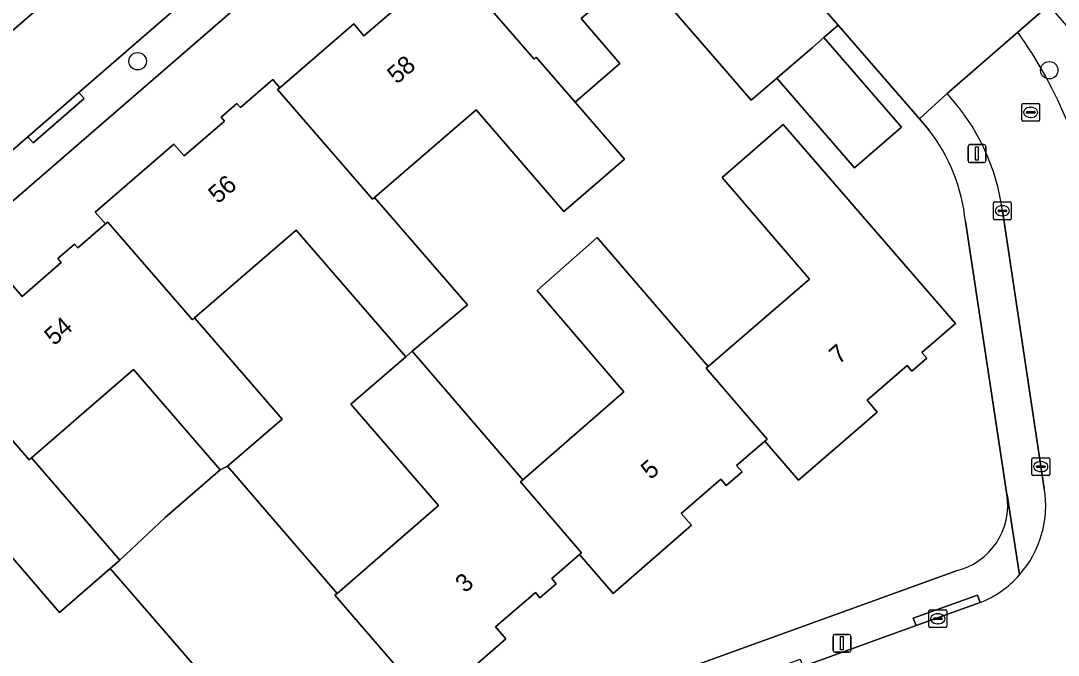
# Model space of a CAD drawing. Extents: x 157320 to 158835, y 386650 to 388491.
# Drawn here: x 157806.7 to 157864.7, y 388066.3 to 388101.8 of the extents above; entities that cross this region are included whole.
import ezdxf

# ---------------------------------------------------------------- set-up
doc = ezdxf.new("R2010")
doc.units = 0
for name, color, linetype in [('IMGEO_Boom', 7, 'Continuous'), ('IMGEO_Erf', 7, 'Continuous'), ('IMGEO_Fietspad_open', 7, 'Continuous'), ('IMGEO_Kolk', 7, 'Continuous'), ('IMGEO_Lichtmast', 7, 'Continuous'), ('IMGEO_Pand', 7, 'Continuous'), ('IMGEO_Pand_nummerreeks', 7, 'Continuous'), ('IMGEO_Parkeervlak_open', 7, 'Continuous'), ('IMGEO_Rijbaan_lokaal_open', 7, 'Continuous'), ('IMGEO_Rioolput', 7, 'Continuous'), ('IMGEO_Voetpad_open', 7, 'Continuous')]:
    doc.layers.add(name, color=color, linetype=linetype)

msp = doc.modelspace()

# ---------------------------------------------------------------- linework, layer by layer
at = {"layer": 'IMGEO_Boom'}
for centre in [(157813.271, 388099.529), (157864.232, 388099.026)]:
    msp.add_circle(centre, 0.489, dxfattribs=at)
at = {"layer": 'IMGEO_Erf'}
for points in [[(157834.666, 388116.298), (157770.983, 388061.175), (157784.341, 388045.819)], [(157806.23, 388087.05), (157806.807, 388086.385), (157808.996, 388088.283), (157808.81, 388088.497), (157809.742, 388089.305), (157809.927, 388089.091), (157811.477, 388090.435), (157810.9, 388091.1), (157815.3, 388094.9), (157815.875, 388094.235), (157818.126, 388096.181), (157817.933, 388096.405), (157818.82, 388097.172), (157819.013, 388096.948), (157820.82, 388098.51), (157821.21, 388098.05), (157825.35, 388101.62), (157825.922, 388100.955), (157830.592, 388104.975)], [(157857.499, 388095.699), (157856.976, 388096.302), (157852.425, 388101.543), (157851.624, 388100.85), (157855.964, 388095.837), (157853.348, 388093.573), (157849.008, 388098.585), (157847.577, 388097.346), (157846.163, 388098.979), (157841.237, 388104.669), (157838.056, 388101.916), (157840.223, 388099.412), (157837.722, 388097.246), (157840.48, 388094.06), (157837.09, 388091.13), (157832.185, 388096.812), (157826.511, 388091.913), (157831.714, 388085.912), (157828.612, 388083.32), (157834.806, 388076.131), (157840.457, 388081.06), (157835.597, 388086.713), (157838.96, 388089.67)], [(157838.96, 388089.67), (157845.155, 388082.47), (157850.827, 388087.35), (157845.94, 388093.03), (157849.35, 388095.99), (157859, 388084.87), (157857.115, 388083.241), (157857.386, 388082.927), (157856.555, 388082.208), (157856.283, 388082.522), (157854.044, 388080.586), (157854.62, 388079.92), (157850.22, 388076.12), (157848.335, 388078.301), (157846.753, 388076.934), (157847.061, 388076.577), (157846.176, 388075.813), (157845.868, 388076.17), (157843.654, 388074.257), (157844.23, 388073.59), (157839.85, 388069.77), (157837.967, 388071.955), (157836.416, 388070.618), (157836.674, 388070.318), (157835.762, 388069.532), (157835.503, 388069.832), (157833.278, 388067.915), (157833.86, 388067.24), (157829.47, 388063.43)], [(157861.863, 388075.314), (157859.544, 388090.579)], [(157809.917, 388061.18), (157810.572, 388060.425), (157813.8, 388063.22), (157816.553, 388065.604), (157811.734, 388071.168), (157808.9, 388068.72), (157803.995, 388074.403), (157798.32, 388069.504), (157804.21, 388062.68), (157803.809, 388062.333), (157806.44, 388059.144), (157803.055, 388057.551), (157801.067, 388059.96), (157800.805, 388059.733), (157795.879, 388065.423)], [(157811.369, 388053.802), (157858.99, 388071.036)]]:
    msp.add_lwpolyline(points, dxfattribs=at)
for points in [[(157824.419, 388069.784), (157830.083, 388074.7), (157825.19, 388080.361), (157828.254, 388083.004), (157822.139, 388090.092), (157816.455, 388085.184), (157821.356, 388079.532), (157818.298, 388076.89)], [(157813.039, 388082.293), (157807.333, 388077.353), (157812.28, 388071.64), (157814.81, 388074.03), (157817.887, 388076.694)]]:
    msp.add_lwpolyline(points, close=True, dxfattribs=at)
for centre, radius, start, end in [((157849.59, 388089.572), 10.005, 5.77874, 37.76618), ((157858.155, 388074.701), 3.758, 282.83751, 9.3938)]:
    msp.add_arc(centre, radius, start, end, dxfattribs=at)
at = {"layer": 'IMGEO_Fietspad_open'}
msp.add_arc((157862.372, 388072.474), 7.368, 285.70476, 328.20667, dxfattribs=at)
at = {"layer": 'IMGEO_Kolk'}
for p, q in [((157861.109, 388090.744), (157861.109, 388091.596)), ((157861.184, 388091.67), (157862.036, 388091.67)), ((157861.597, 388091.45), (157861.622, 388091.45)), ((157862.11, 388091.596), (157862.11, 388090.744)), ((157861.368, 388091.164), (157861.368, 388091.176)), ((157861.806, 388091.127), (157861.408, 388091.127)), ((157861.411, 388091.213), (157861.809, 388091.213)), ((157861.62, 388090.89), (157861.595, 388090.89)), ((157861.852, 388091.176), (157861.852, 388091.164)), ((157862.036, 388090.67), (157861.184, 388090.67)), ((157863.26, 388076.443), (157863.26, 388077.295)), ((157863.335, 388077.369), (157864.187, 388077.369)), ((157863.562, 388076.912), (157863.96, 388076.912)), ((157863.748, 388077.149), (157863.773, 388077.149)), ((157864.261, 388077.295), (157864.261, 388076.443)), ((157864.187, 388076.369), (157863.335, 388076.369)), ((157863.519, 388076.863), (157863.519, 388076.875)), ((157863.957, 388076.826), (157863.559, 388076.826)), ((157863.771, 388076.589), (157863.746, 388076.589)), ((157864.003, 388076.875), (157864.003, 388076.863)), ((157857.502, 388067.944), (157857.502, 388068.796)), ((157857.577, 388068.87), (157858.429, 388068.87)), ((157858.503, 388068.796), (157858.503, 388067.944)), ((157857.761, 388068.364), (157857.761, 388068.376)), ((157858.199, 388068.327), (157857.801, 388068.327)), ((157857.804, 388068.413), (157858.202, 388068.413)), ((157857.99, 388068.65), (157858.015, 388068.65)), ((157858.245, 388068.376), (157858.245, 388068.364)), ((157858.429, 388067.87), (157857.577, 388067.87)), ((157858.013, 388068.09), (157857.988, 388068.09))]:
    msp.add_line(p, q, dxfattribs=at)
for points in [[(157861.109, 388090.744), (157861.109, 388091.596)], [(157861.184, 388091.67), (157862.036, 388091.67)], [(157862.11, 388091.596), (157862.11, 388090.744)], [(157862.036, 388090.67), (157861.184, 388090.67)], [(157863.26, 388076.443), (157863.26, 388077.295)], [(157863.335, 388077.369), (157864.187, 388077.369)], [(157864.261, 388077.295), (157864.261, 388076.443)], [(157864.187, 388076.369), (157863.335, 388076.369)], [(157857.502, 388067.944), (157857.502, 388068.796)], [(157857.577, 388068.87), (157858.429, 388068.87)], [(157858.503, 388068.796), (157858.503, 388067.944)], [(157858.429, 388067.87), (157857.577, 388067.87)]]:
    msp.add_lwpolyline(points, dxfattribs=at)
for centre, radius, start, end in [((157861.186, 388091.594), 0.0765, 91.55205, 178.44795), ((157861.186, 388091.594), 0.0765, 91.55205, 178.44795), ((157862.034, 388091.594), 0.0765, 1.55205, 88.44795), ((157862.034, 388091.594), 0.0765, 1.55205, 88.44795), ((157861.408, 388091.173), 0.0403, 85.87752, 175.75265), ((157861.405, 388091.163), 0.0366, 178.93798, 274.71019), ((157861.809, 388091.17), 0.043, 264.86636, 352.45326), ((157861.813, 388091.175), 0.0386, 1.73085, 96.63898), ((157861.186, 388090.746), 0.0765, 181.55205, 268.44795), ((157861.186, 388090.746), 0.0765, 181.55205, 268.44795), ((157862.034, 388090.746), 0.0765, 271.55205, 358.44795), ((157862.034, 388090.746), 0.0765, 271.55205, 358.44795), ((157863.337, 388077.293), 0.0765, 91.55205, 178.44795), ((157863.337, 388077.293), 0.0765, 91.55205, 178.44795), ((157863.559, 388076.872), 0.0403, 85.87752, 175.75265), ((157863.964, 388076.874), 0.0386, 1.73085, 96.63898), ((157864.185, 388077.293), 0.0765, 1.55205, 88.44795), ((157864.185, 388077.293), 0.0765, 1.55205, 88.44795), ((157863.337, 388076.445), 0.0765, 181.55205, 268.44795), ((157863.337, 388076.445), 0.0765, 181.55205, 268.44795), ((157863.556, 388076.862), 0.0366, 178.93798, 274.71019), ((157863.96, 388076.869), 0.043, 264.86636, 352.45326), ((157864.185, 388076.445), 0.0765, 271.55205, 358.44795), ((157864.185, 388076.445), 0.0765, 271.55205, 358.44795), ((157857.579, 388068.794), 0.0765, 91.55205, 178.44795), ((157857.579, 388068.794), 0.0765, 91.55205, 178.44795), ((157858.427, 388068.794), 0.0765, 1.55205, 88.44795), ((157858.427, 388068.794), 0.0765, 1.55205, 88.44795), ((157857.801, 388068.373), 0.0403, 85.87752, 175.75265), ((157857.798, 388068.363), 0.0366, 178.93798, 274.71019), ((157858.202, 388068.37), 0.043, 264.86636, 352.45326), ((157858.206, 388068.375), 0.0386, 1.73085, 96.63898), ((157857.579, 388067.946), 0.0765, 181.55205, 268.44795), ((157857.579, 388067.946), 0.0765, 181.55205, 268.44795), ((157858.427, 388067.946), 0.0765, 271.55205, 358.44795), ((157858.427, 388067.946), 0.0765, 271.55205, 358.44795)]:
    msp.add_arc(centre, radius, start, end, dxfattribs=at)
for centre, major_axis, ratio, start_param, end_param in [((157861.596, 388091.17), (-0.387, 0.002), 0.722429, 4.712389, 7.853982), ((157861.621, 388091.17), (-0.39, 0.002), 0.717154, 1.570796, 4.712389), ((157863.747, 388076.869), (-0.387, 0.002), 0.722429, 4.712389, 7.853982), ((157863.772, 388076.869), (-0.39, 0.002), 0.717154, 1.570796, 4.712389), ((157857.989, 388068.37), (-0.387, 0.002), 0.722429, 4.712389, 7.853982), ((157858.014, 388068.37), (-0.39, 0.002), 0.717154, 1.570796, 4.712389)]:
    msp.add_ellipse(centre, major_axis=major_axis, ratio=ratio, start_param=start_param, end_param=end_param, dxfattribs=at)
at = {"layer": 'IMGEO_Lichtmast'}
for p, q in [((157859.691, 388093.967), (157859.691, 388094.767)), ((157859.691, 388094.767), (157859.691, 388093.967)), ((157859.791, 388094.867), (157860.581, 388094.867)), ((157860.581, 388094.867), (157859.791, 388094.867)), ((157860.681, 388094.767), (157860.681, 388093.967)), ((157860.681, 388093.967), (157860.681, 388094.767)), ((157860.581, 388093.867), (157859.791, 388093.867)), ((157859.791, 388093.867), (157860.581, 388093.867)), ((157852.144, 388066.596), (157852.144, 388067.396)), ((157852.144, 388067.396), (157852.144, 388066.596)), ((157852.244, 388067.496), (157853.034, 388067.496)), ((157853.034, 388067.496), (157852.244, 388067.496)), ((157853.134, 388067.396), (157853.134, 388066.596)), ((157853.134, 388066.596), (157853.134, 388067.396)), ((157853.034, 388066.496), (157852.244, 388066.496)), ((157852.244, 388066.496), (157853.034, 388066.496))]:
    msp.add_line(p, q, dxfattribs=at)
for points in [[(157860.111, 388094.742), (157860.261, 388094.742), (157860.261, 388093.992), (157860.111, 388093.992), (157860.111, 388094.742)], [(157852.564, 388067.371), (157852.714, 388067.371), (157852.714, 388066.621), (157852.564, 388066.621), (157852.564, 388067.371)]]:
    msp.add_lwpolyline(points, dxfattribs=at)
for centre, start, end in [((157859.791, 388094.767), 90, 180), ((157859.791, 388094.767), 90, 180), ((157860.581, 388094.767), 0, 90), ((157860.581, 388094.767), 360, 90), ((157859.791, 388093.967), 180, 270), ((157859.791, 388093.967), 180, 270), ((157860.581, 388093.967), 270, 0), ((157860.581, 388093.967), 270, 0), ((157852.244, 388067.396), 90, 180), ((157852.244, 388067.396), 90, 180), ((157853.034, 388067.396), 0, 90), ((157853.034, 388067.396), 360, 90), ((157852.244, 388066.596), 180, 270), ((157852.244, 388066.596), 180, 270), ((157853.034, 388066.596), 270, 0), ((157853.034, 388066.596), 270, 0)]:
    msp.add_arc(centre, 0.1, start, end, dxfattribs=at)
at = {"layer": 'IMGEO_Pand'}
for points in [[(157852.425, 388101.543), (157850.423, 388103.855), (157848.972, 388102.601), (157839.94, 388113.06), (157834.983, 388108.803), (157834.41, 388109.47), (157830.02, 388105.64), (157830.592, 388104.975), (157830.715, 388105.081), (157835.436, 388099.648), (157835.554, 388099.75), (157837.722, 388097.246), (157840.223, 388099.412), (157838.056, 388101.916), (157841.237, 388104.669), (157846.163, 388098.979), (157847.577, 388097.346), (157849.008, 388098.585), (157850.974, 388100.287), (157851.624, 388100.85)], [(157835.554, 388099.75), (157835.436, 388099.648), (157830.715, 388105.081), (157830.592, 388104.975), (157825.922, 388100.955), (157825.35, 388101.62), (157821.21, 388098.05), (157821.093, 388097.949), (157826.405, 388091.821), (157826.511, 388091.913), (157832.185, 388096.812), (157837.09, 388091.13), (157840.48, 388094.06), (157837.722, 388097.246)], [(157850.974, 388100.287), (157849.008, 388098.585), (157853.348, 388093.573), (157855.964, 388095.837), (157851.624, 388100.85)], [(157826.511, 388091.913), (157826.405, 388091.821), (157821.093, 388097.949), (157821.21, 388098.05), (157820.82, 388098.51), (157819.013, 388096.948), (157818.82, 388097.172), (157817.933, 388096.405), (157818.126, 388096.181), (157815.875, 388094.235), (157815.3, 388094.9), (157810.9, 388091.1), (157811.477, 388090.435), (157811.598, 388090.54), (157816.334, 388085.079), (157816.455, 388085.184), (157822.139, 388090.092), (157828.254, 388083.004), (157828.612, 388083.32), (157831.714, 388085.912)], [(157849.35, 388095.99), (157845.94, 388093.03), (157850.827, 388087.35), (157845.155, 388082.47), (157845.044, 388082.374), (157848.46, 388078.409), (157848.335, 388078.301), (157850.22, 388076.12), (157854.62, 388079.92), (157854.044, 388080.586), (157856.283, 388082.522), (157856.555, 388082.208), (157857.386, 388082.927), (157857.115, 388083.241), (157859, 388084.87)], [(157816.455, 388085.184), (157816.334, 388085.079), (157811.598, 388090.54), (157811.477, 388090.435), (157809.927, 388089.091), (157809.742, 388089.305), (157808.81, 388088.497), (157808.996, 388088.283), (157806.807, 388086.385), (157806.23, 388087.05), (157801.82, 388083.24), (157802.397, 388082.575), (157802.515, 388082.677), (157807.211, 388077.247), (157807.333, 388077.353), (157813.039, 388082.293), (157817.887, 388076.694), (157818.298, 388076.89), (157821.356, 388079.532)], [(157845.044, 388082.374), (157845.155, 388082.47), (157838.96, 388089.67), (157835.597, 388086.713), (157840.457, 388081.06), (157834.806, 388076.131), (157834.679, 388076.02), (157838.09, 388072.061), (157837.967, 388071.955), (157839.85, 388069.77), (157844.23, 388073.59), (157843.654, 388074.257), (157845.868, 388076.17), (157846.176, 388075.813), (157847.061, 388076.577), (157846.753, 388076.934), (157848.335, 388078.301), (157848.46, 388078.409)], [(157834.679, 388076.02), (157834.806, 388076.131), (157828.612, 388083.32), (157828.254, 388083.004), (157825.19, 388080.361), (157830.083, 388074.7), (157824.419, 388069.784), (157824.299, 388069.68), (157827.719, 388065.711), (157827.596, 388065.605), (157829.47, 388063.43), (157833.86, 388067.24), (157833.278, 388067.915), (157835.503, 388069.832), (157835.762, 388069.532), (157836.674, 388070.318), (157836.416, 388070.618), (157837.967, 388071.955), (157838.09, 388072.061)], [(157807.333, 388077.353), (157807.211, 388077.247), (157802.515, 388082.677), (157802.397, 388082.575), (157800.811, 388081.199), (157800.668, 388081.363), (157799.79, 388080.602), (157799.932, 388080.438), (157797.727, 388078.525), (157797.15, 388079.19), (157792.75, 388075.38), (157794.309, 388073.576), (157794.434, 388073.684), (157798.175, 388069.379), (157798.32, 388069.504), (157803.995, 388074.403), (157808.9, 388068.72), (157811.734, 388071.168), (157812.28, 388071.64)]]:
    msp.add_lwpolyline(points, close=True, dxfattribs=at)
msp.add_lwpolyline([(157825.165, 388063.51), (157825.385, 388063.255), (157826.22, 388063.975), (157826, 388064.23), (157827.596, 388065.605), (157827.719, 388065.711), (157824.299, 388069.68), (157824.419, 388069.784), (157818.298, 388076.89), (157817.887, 388076.694), (157814.81, 388074.03), (157812.28, 388071.64), (157811.734, 388071.168), (157816.553, 388065.604), (157813.8, 388063.22), (157810.572, 388060.425), (157809.917, 388061.18)], dxfattribs=at)
at = {"layer": 'IMGEO_Parkeervlak_open'}
msp.add_lwpolyline([(157779.739, 388078.292), (157829.254, 388121.146)], dxfattribs=at)
at = {"layer": 'IMGEO_Rijbaan_lokaal_open'}
for points in [[(157773.466, 388066.159), (157774.236, 388066.819), (157779.877, 388071.708), (157782.729, 388074.17), (157788.963, 388079.579), (157791.831, 388082.051), (157797.878, 388087.29), (157800.719, 388089.761), (157807.127, 388095.298), (157809.987, 388097.78), (157816.12, 388103.109), (157818.993, 388105.592), (157825.059, 388110.83), (157829.058, 388114.301), (157832.679, 388117.404), (157829.379, 388121.254), (157829.254, 388121.146), (157779.739, 388078.292), (157774.657, 388073.639), (157772.651, 388071.802)], [(157862.47, 388101.162), (157858.519, 388097.721)], [(157861.612, 388091.166), (157863.951, 388075.647)], [(157860.371, 388069.272), (157856.8, 388067.984), (157850.463, 388065.692), (157844.764, 388063.624), (157836.799, 388060.75), (157833.226, 388059.466), (157824.127, 388056.162), (157820.568, 388054.882), (157811.783, 388051.723), (157798.203, 388046.846), (157788.356, 388043.287)]]:
    msp.add_lwpolyline(points, dxfattribs=at)
for centre, radius, start, end in [((157841.81, 388086.456), 25.36, 8.84758, 35.44468), ((157849.779, 388089.59), 11.937, 7.587, 42.93389), ((157858.204, 388074.682), 5.828, 318.53637, 9.53519), ((157858.202, 388074.684), 5.831, 291.83813, 318.52954), ((157862.372, 388072.474), 7.368, 285.70476, 328.20667)]:
    msp.add_arc(centre, radius, start, end, dxfattribs=at)
at = {"layer": 'IMGEO_Rioolput'}
for p, q in [((157862.695, 388096.247), (157862.695, 388097.099)), ((157862.77, 388097.173), (157863.622, 388097.173)), ((157862.954, 388096.667), (157862.954, 388096.679)), ((157863.392, 388096.63), (157862.994, 388096.63)), ((157862.997, 388096.716), (157863.395, 388096.716)), ((157863.183, 388096.953), (157863.208, 388096.953)), ((157863.438, 388096.679), (157863.438, 388096.667)), ((157863.696, 388097.099), (157863.696, 388096.247)), ((157863.622, 388096.173), (157862.77, 388096.173)), ((157863.206, 388096.393), (157863.181, 388096.393))]:
    msp.add_line(p, q, dxfattribs=at)
for points in [[(157862.695, 388096.247), (157862.695, 388097.099)], [(157862.77, 388097.173), (157863.622, 388097.173)], [(157863.696, 388097.099), (157863.696, 388096.247)], [(157863.622, 388096.173), (157862.77, 388096.173)]]:
    msp.add_lwpolyline(points, dxfattribs=at)
for centre, radius, start, end in [((157862.772, 388097.097), 0.0765, 91.55205, 178.44795), ((157862.772, 388097.097), 0.0765, 91.55205, 178.44795), ((157862.994, 388096.676), 0.0403, 85.87752, 175.75265), ((157862.991, 388096.666), 0.0366, 178.93798, 274.71019), ((157863.395, 388096.673), 0.043, 264.86636, 352.45326), ((157863.399, 388096.678), 0.0386, 1.73085, 96.63898), ((157863.62, 388097.097), 0.0765, 1.55205, 88.44795), ((157863.62, 388097.097), 0.0765, 1.55205, 88.44795), ((157862.772, 388096.249), 0.0765, 181.55205, 268.44795), ((157862.772, 388096.249), 0.0765, 181.55205, 268.44795), ((157863.62, 388096.249), 0.0765, 271.55205, 358.44795), ((157863.62, 388096.249), 0.0765, 271.55205, 358.44795)]:
    msp.add_arc(centre, radius, start, end, dxfattribs=at)
for centre, major_axis, ratio, start_param, end_param in [((157863.182, 388096.673), (-0.387, 0.002), 0.722429, 4.712389, 7.853982), ((157863.207, 388096.673), (-0.39, 0.002), 0.717154, 1.570796, 4.712389)]:
    msp.add_ellipse(centre, major_axis=major_axis, ratio=ratio, start_param=start_param, end_param=end_param, dxfattribs=at)
at = {"layer": 'IMGEO_Voetpad_open'}
for points in [[(157840.021, 388115.845), (157850.423, 388103.855), (157852.425, 388101.543), (157856.976, 388096.302), (157858.519, 388097.721), (157862.47, 388101.162), (157864.207, 388102.672), (157904.797, 388137.795)], [(157833.56, 388118.159), (157832.679, 388117.404), (157829.058, 388114.301), (157829.363, 388113.956), (157825.349, 388110.486), (157825.059, 388110.83), (157818.993, 388105.592), (157819.276, 388105.247), (157816.419, 388102.779), (157816.12, 388103.109), (157809.987, 388097.78), (157810.289, 388097.446), (157807.431, 388094.967), (157807.127, 388095.298), (157800.719, 388089.761)], [(157770.338, 388063.929), (157770.173, 388064.34), (157769.76, 388064.252), (157770.08, 388063.181), (157769.368, 388059.789), (157770.983, 388061.175), (157834.666, 388116.298)], [(157868.113, 388098.177), (157864.207, 388102.672), (157862.47, 388101.162)], [(157858.519, 388097.721), (157856.976, 388096.302), (157857.499, 388095.699)], [(157863.951, 388075.647), (157861.612, 388091.166)], [(157859.544, 388090.579), (157861.863, 388075.314), (157861.888, 388075.298), (157862.571, 388070.823)], [(157862.571, 388070.823), (157861.888, 388075.298), (157861.863, 388075.314)], [(157858.99, 388071.036), (157811.369, 388053.802), (157796.141, 388048.381), (157787.67, 388045.314)], [(157788.356, 388043.287), (157798.203, 388046.846), (157798.06, 388047.257), (157811.642, 388052.15), (157811.783, 388051.723), (157820.568, 388054.882), (157820.421, 388055.31), (157823.977, 388056.59), (157824.127, 388056.162), (157833.226, 388059.466), (157833.09, 388059.89), (157836.65, 388061.164), (157836.799, 388060.75), (157844.764, 388063.624), (157844.624, 388064.048), (157850.3, 388066.106), (157850.463, 388065.692), (157856.8, 388067.984), (157856.628, 388068.408), (157860.213, 388069.686), (157860.371, 388069.272)]]:
    msp.add_lwpolyline(points, dxfattribs=at)
for points in [[(157809.987, 388097.78), (157807.127, 388095.298), (157807.431, 388094.967), (157810.289, 388097.446)], [(157860.371, 388069.272), (157860.213, 388069.686), (157856.628, 388068.408), (157856.8, 388067.984)]]:
    msp.add_lwpolyline(points, close=True, dxfattribs=at)
for centre, radius, start, end in [((157841.81, 388086.456), 25.36, 8.84758, 35.44468), ((157849.779, 388089.59), 11.937, 7.587, 42.93389), ((157849.59, 388089.572), 10.005, 5.77874, 37.76618), ((157858.155, 388074.701), 3.758, 282.83751, 9.3938), ((157858.204, 388074.682), 5.828, 318.53637, 9.53519), ((157858.202, 388074.684), 5.831, 291.83813, 318.52954)]:
    msp.add_arc(centre, radius, start, end, dxfattribs=at)

# ---------------------------------------------------------------- texts
at = {"layer": 'IMGEO_Pand_nummerreeks'}
for s, rotation, p in [('58', 40.81178, (157827.758, 388098.206)), ('56', 40.87481, (157817.759, 388091.523)), ('54', 40.87481, (157808.594, 388083.592)), ('7', 40.84043, (157852.467, 388082.553)), ('5', 40.82324, (157841.941, 388076.106)), ('3', 40.74876, (157831.568, 388069.768))]:
    msp.add_text(s, height=1, rotation=rotation, dxfattribs=at).set_placement(p)

doc.saveas('drawing.dxf')
